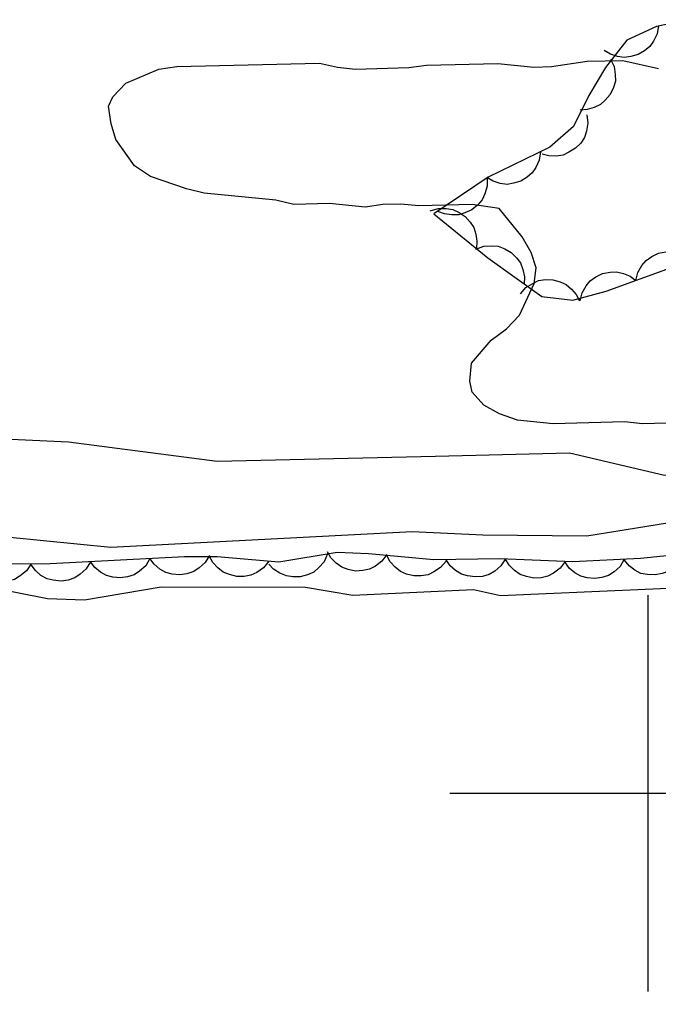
# Model space of a CAD drawing. Extents: x 336540 to 340074, y 5572036 to 5573747.
# Drawn here: x 337568.3 to 337600.53, y 5573390 to 5573439.03 of the extents above; entities that cross this region are included whole.
import ezdxf

# ---------------------------------------------------------------- set-up
doc = ezdxf.new("R2010")
doc.units = 0
for name, color, linetype in [('Niveau 2', 7, 'Continuous'), ('Niveau 4', 7, 'Continuous'), ('Niveau 44', 7, 'Continuous'), ('Niveau 61', 7, 'Continuous')]:
    doc.layers.add(name, color=color, linetype=linetype)

msp = doc.modelspace()

# ---------------------------------------------------------------- linework, layer by layer
at = {"layer": 'Niveau 2'}
for points in [[(337573.67, 5573435.81), (337575.34, 5573436.53), (337576.24, 5573436.66), (337583.43, 5573436.83), (337584.34, 5573436.62), (337585.24, 5573436.53), (337587.93, 5573436.6), (337588.83, 5573436.73), (337592.43, 5573436.81), (337594.23, 5573436.63), (337595.13, 5573436.65), (337596.92, 5573436.92), (337598.72, 5573436.96), (337600.53, 5573436.56)], [(337601.51, 5573418.68), (337599.72, 5573418.63), (337598.81, 5573418.73), (337595.22, 5573418.64), (337593.41, 5573418.82), (337592.51, 5573419.14), (337591.71, 5573419.57), (337591.13, 5573420.23), (337591.01, 5573420.79), (337591.1, 5573421.7), (337592.08, 5573422.85), (337592.86, 5573423.43), (337593.51, 5573424.12), (337594.26, 5573425.71), (337594.36, 5573426.5), (337594.11, 5573427.28), (337593.65, 5573428.06), (337592.49, 5573429.5), (337591.13, 5573429.69), (337588.44, 5573429.63), (337587.53, 5573429.72), (337586.63, 5573429.7), (337585.74, 5573429.56), (337583.93, 5573429.75), (337582.14, 5573429.7), (337581.23, 5573429.91), (337577.62, 5573430.27), (337576.72, 5573430.48), (337574.91, 5573431.11), (337574.11, 5573431.65), (337573.17, 5573432.98), (337572.93, 5573433.77), (337572.8, 5573434.66), (337573.01, 5573435.12), (337573.67, 5573435.81)], [(337589.28, 5573416.98), (337578.28, 5573416.74), (337570.78, 5573417.71), (337560.27, 5573418.2), (337554.88, 5573417.75), (337545.72, 5573417.94), (337537.27, 5573417.69), (337533.02, 5573417.97), (337525.08, 5573417.57)], [(337668.08, 5573414.75), (337658.79, 5573414.27), (337658.32, 5573413.73), (337655.16, 5573412.91), (337649.07, 5573412.75), (337640.52, 5573414.35), (337631.68, 5573415.07), (337626.46, 5573414.8), (337623.39, 5573415.16), (337617.13, 5573414.84), (337613.49, 5573416.53), (337609.08, 5573416.8), (337605.54, 5573416.62), (337600.82, 5573416.03), (337596.03, 5573417.15), (337589.28, 5573416.98)], [(337672.38, 5573410.21), (337659.54, 5573409.89), (337649.32, 5573410.74), (337641.37, 5573411.01), (337631.7, 5573411.51), (337615.9, 5573412.57), (337609.74, 5573413.78), (337602.96, 5573413.94), (337596.91, 5573412.96), (337591.67, 5573413.02), (337588.1, 5573413.18), (337572.91, 5573412.4), (337566.11, 5573413.07)]]:
    msp.add_lwpolyline(points, dxfattribs=at)
at = {"layer": 'Niveau 4'}
for points in [[(337575.45, 5573410.42), (337582.73, 5573410.4), (337585.11, 5573410), (337591.2, 5573410.27), (337592.55, 5573409.98), (337603.7, 5573410.47), (337605.54, 5573411.05), (337607.4, 5573411.13), (337609.32, 5573410.03), (337615.42, 5573409.29), (337618.01, 5573408.38), (337627.33, 5573408.1), (337630.85, 5573408.6), (337643.76, 5573407.97), (337645.46, 5573407.54), (337650.86, 5573407.78), (337657.71, 5573406.21), (337659.74, 5573406.11), (337662.08, 5573406.74)], [(337566.81, 5573410.39), (337569.72, 5573409.83), (337571.59, 5573409.75), (337575.45, 5573410.42)]]:
    msp.add_lwpolyline(points, dxfattribs=at)
at = {"layer": 'Niveau 44'}
for points in [[(337602.14, 5573439.03), (337600.42, 5573438.67), (337598.92, 5573437.98), (337597.85, 5573436.6), (337597.01, 5573435.2), (337596.24, 5573433.63), (337595.04, 5573432.58), (337591.94, 5573431.08), (337589.2, 5573429.22), (337591.92, 5573427.01), (337594.64, 5573425.06), (337596.2, 5573424.87), (337597.89, 5573425.32), (337601.13, 5573426.51)], [(337600.52, 5573438.72), (337600.45, 5573438.3), (337600.27, 5573437.94), (337600.09, 5573437.67), (337599.82, 5573437.44), (337599.5, 5573437.26), (337599.13, 5573437.16), (337598.8, 5573437.11), (337598.45, 5573437.16), (337598.1, 5573437.28), (337597.79, 5573437.46)], [(337598.11, 5573437.03), (337598.29, 5573436.66), (337598.34, 5573436.25), (337598.35, 5573435.92), (337598.25, 5573435.59), (337598.09, 5573435.25), (337597.84, 5573434.96), (337597.6, 5573434.74), (337597.28, 5573434.59), (337596.93, 5573434.48), (337596.57, 5573434.46)], [(337596.91, 5573434.22), (337596.96, 5573433.8), (337596.89, 5573433.4), (337596.79, 5573433.08), (337596.6, 5573432.79), (337596.34, 5573432.53), (337596.01, 5573432.33), (337595.72, 5573432.19), (337595.37, 5573432.14), (337595, 5573432.15), (337594.65, 5573432.24)], [(337594.57, 5573432.35), (337594.51, 5573431.94), (337594.34, 5573431.57), (337594.16, 5573431.3), (337593.9, 5573431.07), (337593.58, 5573430.88), (337593.21, 5573430.77), (337592.89, 5573430.71), (337592.54, 5573430.76), (337592.19, 5573430.87), (337591.87, 5573431.05)], [(337591.88, 5573431.04), (337591.88, 5573430.62), (337591.76, 5573430.23), (337591.63, 5573429.93), (337591.4, 5573429.67), (337591.11, 5573429.43), (337590.76, 5573429.27), (337590.45, 5573429.17), (337590.1, 5573429.17), (337589.73, 5573429.22), (337589.4, 5573429.35)], [(337589.01, 5573429.37), (337589.41, 5573429.49), (337589.82, 5573429.49), (337590.15, 5573429.45), (337590.47, 5573429.3), (337590.78, 5573429.09), (337591.03, 5573428.81), (337591.22, 5573428.54), (337591.32, 5573428.2), (337591.37, 5573427.84), (337591.34, 5573427.48)], [(337591.32, 5573427.44), (337591.71, 5573427.59), (337592.11, 5573427.61), (337592.44, 5573427.59), (337592.77, 5573427.46), (337593.09, 5573427.27), (337593.36, 5573427), (337593.56, 5573426.75), (337593.69, 5573426.42), (337593.76, 5573426.05), (337593.75, 5573425.7)], [(337599.38, 5573425.87), (337599.48, 5573426.27), (337599.69, 5573426.62), (337599.9, 5573426.88), (337600.18, 5573427.08), (337600.52, 5573427.24), (337600.9, 5573427.31), (337601.22, 5573427.34), (337601.56, 5573427.26), (337601.91, 5573427.11), (337602.2, 5573426.9)], [(337596.57, 5573424.83), (337596.67, 5573425.24), (337596.87, 5573425.59), (337597.08, 5573425.85), (337597.37, 5573426.05), (337597.7, 5573426.21), (337598.08, 5573426.28), (337598.4, 5573426.3), (337598.75, 5573426.22), (337599.09, 5573426.08), (337599.38, 5573425.87)], [(337593.56, 5573425.19), (337593.83, 5573425.51), (337594.18, 5573425.72), (337594.48, 5573425.86), (337594.83, 5573425.91), (337595.2, 5573425.9), (337595.56, 5573425.79), (337595.86, 5573425.66), (337596.13, 5573425.43), (337596.37, 5573425.15), (337596.54, 5573424.83)], [(337602.92, 5573412.17), (337599.62, 5573411.84), (337596.21, 5573411.67), (337592.52, 5573411.82), (337589.2, 5573411.77), (337585.9, 5573412.08), (337584.33, 5573412.15), (337581.39, 5573411.65), (337578.28, 5573411.92), (337576.63, 5573411.93), (337569.86, 5573411.57), (337566.35, 5573411.56)], [(337574.88, 5573411.84), (337574.67, 5573411.48), (337574.36, 5573411.21), (337574.09, 5573411.02), (337573.76, 5573410.91), (337573.39, 5573410.86), (337573.01, 5573410.9), (337572.69, 5573410.98), (337572.39, 5573411.15), (337572.1, 5573411.39), (337571.89, 5573411.68)], [(337577.88, 5573412), (337577.66, 5573411.64), (337577.36, 5573411.37), (337577.09, 5573411.18), (337576.75, 5573411.07), (337576.39, 5573411.02), (337576.01, 5573411.06), (337575.69, 5573411.13), (337575.38, 5573411.31), (337575.1, 5573411.55), (337574.88, 5573411.84)], [(337580.87, 5573411.7), (337580.61, 5573411.37), (337580.27, 5573411.14), (337579.97, 5573411), (337579.63, 5573410.94), (337579.26, 5573410.94), (337578.89, 5573411.03), (337578.58, 5573411.15), (337578.3, 5573411.37), (337578.06, 5573411.64), (337577.88, 5573411.95)], [(337583.83, 5573412.07), (337583.66, 5573411.68), (337583.39, 5573411.38), (337583.14, 5573411.16), (337582.82, 5573411.02), (337582.46, 5573410.92), (337582.08, 5573410.92), (337581.76, 5573410.96), (337581.43, 5573411.1), (337581.12, 5573411.3), (337580.87, 5573411.56)], [(337586.82, 5573412.04), (337586.57, 5573411.7), (337586.25, 5573411.46), (337585.96, 5573411.3), (337585.61, 5573411.23), (337585.24, 5573411.21), (337584.87, 5573411.29), (337584.56, 5573411.4), (337584.27, 5573411.6), (337584.01, 5573411.87), (337583.83, 5573412.17)], [(337589.81, 5573411.71), (337589.54, 5573411.39), (337589.2, 5573411.17), (337588.91, 5573411.02), (337588.56, 5573410.96), (337588.19, 5573410.97), (337587.82, 5573411.06), (337587.51, 5573411.18), (337587.24, 5573411.4), (337586.99, 5573411.68), (337586.82, 5573411.99)], [(337592.81, 5573411.82), (337592.58, 5573411.47), (337592.27, 5573411.21), (337591.99, 5573411.04), (337591.65, 5573410.94), (337591.28, 5573410.91), (337590.9, 5573410.96), (337590.59, 5573411.05), (337590.29, 5573411.24), (337590.02, 5573411.48), (337589.81, 5573411.78)], [(337595.81, 5573411.69), (337595.56, 5573411.35), (337595.23, 5573411.11), (337594.94, 5573410.95), (337594.6, 5573410.87), (337594.23, 5573410.85), (337593.86, 5573410.93), (337593.55, 5573411.03), (337593.26, 5573411.24), (337593, 5573411.5), (337592.81, 5573411.81)], [(337598.8, 5573411.8), (337598.59, 5573411.44), (337598.28, 5573411.17), (337598.01, 5573410.98), (337597.67, 5573410.88), (337597.31, 5573410.83), (337596.93, 5573410.87), (337596.61, 5573410.95), (337596.31, 5573411.12), (337596.02, 5573411.36), (337595.81, 5573411.65)], [(337601.79, 5573412.06), (337601.59, 5573411.69), (337601.3, 5573411.4), (337601.04, 5573411.2), (337600.71, 5573411.08), (337600.35, 5573411.01), (337599.96, 5573411.04), (337599.64, 5573411.09), (337599.33, 5573411.26), (337599.04, 5573411.48), (337598.81, 5573411.76)], [(337568.89, 5573411.57), (337568.66, 5573411.22), (337568.34, 5573410.96), (337568.06, 5573410.79), (337567.72, 5573410.7), (337567.35, 5573410.67), (337566.97, 5573410.73), (337566.66, 5573410.82), (337566.36, 5573411.01), (337566.09, 5573411.26), (337565.89, 5573411.56)], [(337571.89, 5573411.68), (337571.67, 5573411.32), (337571.37, 5573411.05), (337571.1, 5573410.86), (337570.76, 5573410.75), (337570.4, 5573410.7), (337570.01, 5573410.75), (337569.7, 5573410.82), (337569.39, 5573410.99), (337569.11, 5573411.23), (337568.89, 5573411.52)]]:
    msp.add_lwpolyline(points, dxfattribs=at)
at = {"layer": 'Niveau 61'}
for points in [[(337600, 5573390), (337600, 5573410)], [(337590, 5573400), (337610, 5573400)]]:
    msp.add_lwpolyline(points, dxfattribs=at)

doc.saveas('drawing.dxf')
